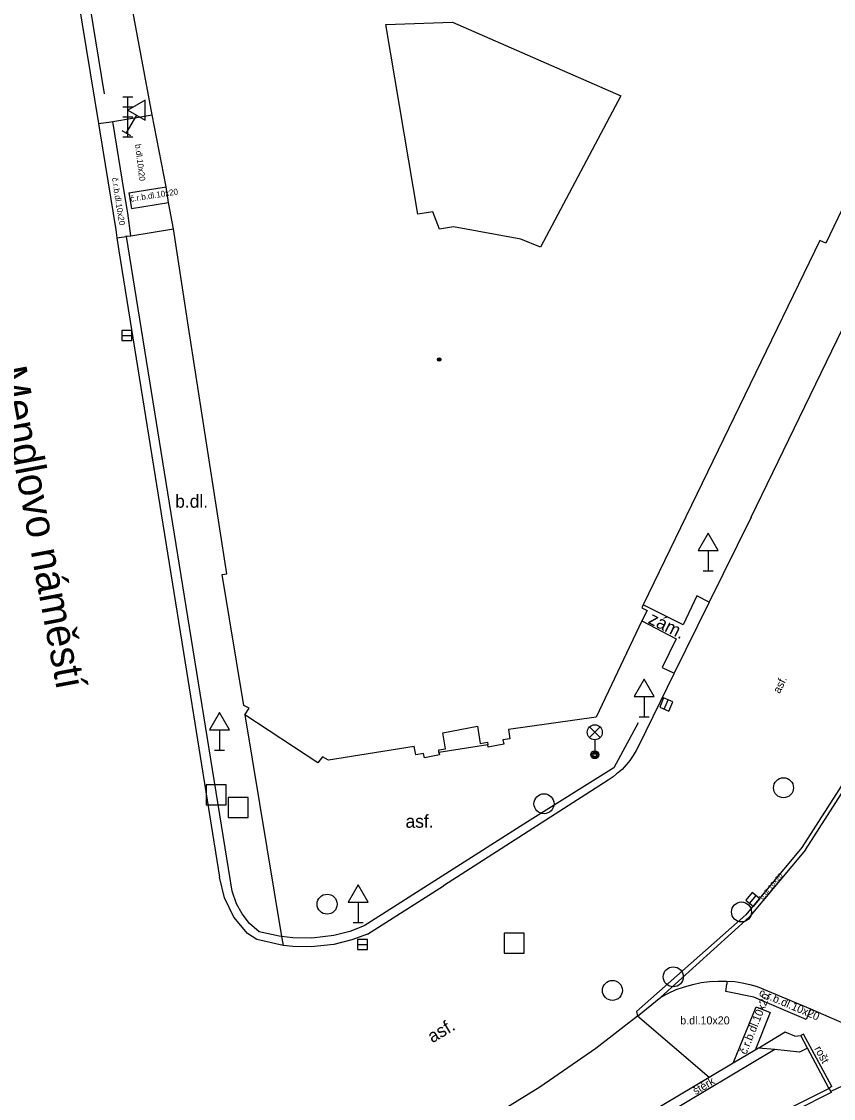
# Model space of a CAD drawing. Extents: x -600309 to -598967, y -1161267 to -1160292.
# Drawn here: x -599094.5 to -599053.9, y -1161163.7 to -1161109.9 of the extents above; entities that cross this region are included whole.
import ezdxf

# ---------------------------------------------------------------- set-up
doc = ezdxf.new("R2010")
doc.units = 0
for name, color, linetype in [('Level 10', 7, 'Continuous'), ('Level 11', 7, 'Continuous'), ('Level 24', 7, 'Continuous'), ('Level 26', 7, 'Continuous'), ('Level 27', 7, 'Continuous'), ('Level 33', 7, 'Continuous'), ('Level 34', 7, 'Continuous'), ('Level 39', 7, 'Continuous'), ('Level 40', 7, 'Continuous'), ('Level 5', 7, 'Continuous'), ('Level 50', 7, 'Continuous'), ('Level 6', 7, 'Continuous'), ('Level 7', 7, 'Continuous'), ('Level 9', 7, 'Continuous')]:
    doc.layers.add(name, color=color, linetype=linetype)

msp = doc.modelspace()

# ---------------------------------------------------------------- linework, layer by layer
at = {"layer": 'Level 10'}
for points in [[(-599058.02, -1161134.64), (-599049.69, -1161117.4699), (-599049.13, -1161115.93), (-599048.2, -1161113.04), (-599044.42, -1161100.68), (-599041.73, -1161091.34), (-599034.4, -1161066.39), (-599033.24, -1161062.3)], [(-599093.93, -1161093.53), (-599091.86, -1161107.44), (-599090.63, -1161114.9699)], [(-599090.63, -1161114.9699), (-599090.56, -1161115.38), (-599089.77, -1161120.28), (-599089.7199, -1161120.68)], [(-599089.7199, -1161120.68), (-599089.61, -1161121.33), (-599086.23, -1161142.34), (-599084.58, -1161152.64)], [(-599058.02, -1161134.64), (-599060.11, -1161138.89), (-599061.86, -1161142.44), (-599063.63, -1161146.05), (-599063.76, -1161146.31), (-599063.91, -1161146.56), (-599064.08, -1161146.8), (-599064.24, -1161147), (-599064.27, -1161147.03), (-599064.47, -1161147.25), (-599064.69, -1161147.44), (-599064.74, -1161147.48), (-599064.92, -1161147.63), (-599065.16, -1161147.79), (-599073.39, -1161153.08)], [(-599081.4099, -1161156.05), (-599082.7199, -1161155.76), (-599083.18, -1161155.46), (-599083.87, -1161154.64), (-599084.34, -1161153.68), (-599084.58, -1161152.64)], [(-599077.19, -1161155.49), (-599073.39, -1161153.08)], [(-599077.19, -1161155.49), (-599077.98, -1161155.78), (-599078.88, -1161156), (-599080, -1161156.12), (-599080.93, -1161156.11), (-599081.4099, -1161156.05)], [(-599061.76, -1161158.26), (-599061.35, -1161158.12), (-599060.94, -1161158), (-599060.52, -1161157.91), (-599060.38, -1161157.89), (-599060.09, -1161157.85), (-599059.66, -1161157.83), (-599059.23, -1161157.83), (-599058.84, -1161157.86), (-599058.46, -1161157.92), (-599058.08, -1161158), (-599057.71, -1161158.11), (-599055.05, -1161159.22), (-599052.83, -1161160.18)], [(-599063.7, -1161159.59), (-599062.53, -1161158.64), (-599062.15, -1161158.44)], [(-599062.15, -1161158.44), (-599061.76, -1161158.26)], [(-599063.7, -1161159.59), (-599065.7732, -1161161.2036), (-599068.5743, -1161163.1294), (-599074.6, -1161166.85), (-599079.48, -1161169.39), (-599081.8123, -1161170.4829), (-599083.5211, -1161171.2836), (-599083.62, -1161171.33)]]:
    msp.add_lwpolyline(points, dxfattribs=at)
at = {"layer": 'Level 11'}
for points in [[(-599090.11, -1161114.89), (-599089.92, -1161114.86), (-599087.95, -1161114.53)], [(-599090.63, -1161114.9699), (-599090.51, -1161114.95)], [(-599090.51, -1161114.95), (-599090.11, -1161114.89)], [(-599089.01, -1161120.57), (-599089.1641, -1161119.4469), (-599089.1979, -1161119.2441), (-599089.3282, -1161118.4571), (-599089.92, -1161114.86)], [(-599089.12, -1161118.42), (-599087.26, -1161118.12)], [(-599089.1214, -1161118.4234), (-599088.9802, -1161119.2089)], [(-599088.98, -1161119.21), (-599087.13, -1161118.9099)], [(-599089.2, -1161120.6), (-599089.01, -1161120.57), (-599086.88, -1161120.23)], [(-599089.7199, -1161120.68), (-599089.6, -1161120.6599)], [(-599089.6, -1161120.6599), (-599089.24, -1161120.61)], [(-599089.24, -1161120.61), (-599089.2, -1161120.6)], [(-599060.11, -1161138.89), (-599060.73, -1161138.58), (-599061.4099, -1161140.02), (-599063.4099, -1161139.03)], [(-599063.48, -1161139.83), (-599061.76, -1161140.7199), (-599062.4699, -1161142.1599), (-599061.86, -1161142.44)], [(-599083.32, -1161144.53), (-599081.48, -1161155.6)], [(-599051.22, -1161144.5), (-599055.48, -1161151.15), (-599058.29, -1161154.53), (-599063.75, -1161159.36)], [(-599055.3, -1161151.28), (-599051.58, -1161145.47)], [(-599055.3, -1161151.28), (-599058.12, -1161154.64), (-599062.53, -1161158.64)], [(-599081.48, -1161155.6), (-599081.4099, -1161156.05)], [(-599055.11, -1161159.36), (-599055.27, -1161159.76), (-599057.88, -1161158.64), (-599059.28, -1161158.36), (-599059.24, -1161157.98)], [(-599059.23, -1161157.83), (-599059.24, -1161157.98)], [(-599058.92, -1161161.94), (-599057.76, -1161159.12), (-599057.06, -1161159.41), (-599057.82, -1161161.29)], [(-599055.05, -1161159.22), (-599055.11, -1161159.36)], [(-599063.75, -1161159.36), (-599063.7, -1161159.59)], [(-599060.12, -1161162.66), (-599063.7, -1161159.59)], [(-599056.31, -1161160.39), (-599057.55, -1161161.13), (-599057.65, -1161161.19)], [(-599055.83, -1161160.58), (-599056.31, -1161160.39)], [(-599055.83, -1161160.58), (-599055.54, -1161160.56)], [(-599057.65, -1161161.19), (-599057.82, -1161161.29), (-599058.92, -1161161.94), (-599060.12, -1161162.66), (-599064.73, -1161165.4)], [(-599056.83, -1161161.26), (-599064.64, -1161165.92)], [(-599056.83, -1161161.26), (-599057.65, -1161161.19)], [(-599055.2, -1161161.19), (-599055.6, -1161161.39), (-599056.83, -1161161.26)], [(-599053.15, -1161162.93), (-599054.04, -1161163.36)], [(-599054.02, -1161163.41), (-599055.8, -1161164.3), (-599064.18, -1161168.49)], [(-599054.13, -1161163.19), (-599054.12, -1161163.21)]]:
    msp.add_lwpolyline(points, dxfattribs=at)
at = {"layer": 'Level 24'}
for points in [[(-599055.4, -1161160.48), (-599055.54, -1161160.56)], [(-599054.13, -1161163.19), (-599055.2, -1161161.19), (-599055.54, -1161160.56)], [(-599053.99, -1161163.11), (-599055.4, -1161160.48)], [(-599053.99, -1161163.11), (-599054.13, -1161163.19)]]:
    msp.add_lwpolyline(points, dxfattribs=at)
at = {"layer": 'Level 26'}
for points in [[(-599085.25, -1161149.02), (-599084.25, -1161149.02), (-599084.25, -1161148.02), (-599085.25, -1161148.02)], [(-599084.15, -1161149.65), (-599083.15, -1161149.65), (-599083.15, -1161148.65), (-599084.15, -1161148.65)], [(-599070.36, -1161156.44), (-599069.36, -1161156.44), (-599069.36, -1161155.44), (-599070.36, -1161155.44)]]:
    msp.add_lwpolyline(points, close=True, dxfattribs=at)
at = {"layer": 'Level 27'}
for p, q in [((-599089.46, -1161125.56), (-599088.96, -1161125.56)), ((-599062.3584, -1161144.2398), (-599062.1616, -1161143.7802)), ((-599058.0896, -1161153.9425), (-599057.7704, -1161153.5575)), ((-599077.69, -1161156.01), (-599077.19, -1161156.01))]:
    msp.add_line(p, q, dxfattribs=at)
for points in [[(-599089.46, -1161125.81), (-599088.96, -1161125.81), (-599088.96, -1161125.31), (-599089.46, -1161125.31)], [(-599062.1286, -1161144.3382), (-599061.9318, -1161143.8786), (-599062.3914, -1161143.6818), (-599062.5882, -1161144.1414)], [(-599057.8971, -1161154.102), (-599057.578, -1161153.7171), (-599057.9629, -1161153.398), (-599058.282, -1161153.7829)], [(-599077.69, -1161156.26), (-599077.19, -1161156.26), (-599077.19, -1161155.76), (-599077.69, -1161155.76)]]:
    msp.add_lwpolyline(points, close=True, dxfattribs=at)
for centre in [(-599056.4, -1161148.17), (-599068.37, -1161148.9699), (-599079.21, -1161153.99), (-599058.5, -1161154.38), (-599061.91, -1161157.62), (-599064.95, -1161158.3)]:
    msp.add_circle(centre, 0.5, dxfattribs=at)
at = {"layer": 'Level 33'}
for p, q in [((-599089.42, -1161113.63), (-599088.92, -1161113.63)), ((-599089.17, -1161115.63), (-599089.17, -1161113.63)), ((-599089.42, -1161114.13), (-599088.92, -1161114.13)), ((-599089.42, -1161114.63), (-599088.92, -1161114.63)), ((-599089.42, -1161115.63), (-599088.92, -1161115.63)), ((-599066.095, -1161145.66), (-599065.565, -1161145.13)), ((-599066.095, -1161145.13), (-599065.565, -1161145.66)), ((-599065.83, -1161145.77), (-599065.83, -1161146.52))]:
    msp.add_line(p, q, dxfattribs=at)
for centre, radius in [((-599065.83, -1161145.395), 0.375), ((-599065.83, -1161146.52), 0.2), ((-599065.83, -1161146.52), 0.1445), ((-599065.83, -1161146.52), 0.0876)]:
    msp.add_circle(centre, radius, dxfattribs=at)
at = {"layer": 'Level 34'}
for p, q in [((-599088.741, -1161114.5484), (-599089.25, -1161115.43)), ((-599089.4665, -1161115.305), (-599089.0335, -1161115.555)), ((-599060.1599, -1161136.312), (-599060.1599, -1161137.33)), ((-599060.4099, -1161137.33), (-599059.9099, -1161137.33)), ((-599063.36, -1161143.612), (-599063.36, -1161144.63)), ((-599063.61, -1161144.63), (-599063.11, -1161144.63)), ((-599084.58, -1161145.272), (-599084.58, -1161146.29)), ((-599084.83, -1161146.29), (-599084.33, -1161146.29)), ((-599077.6599, -1161153.8919), (-599077.6599, -1161154.9099)), ((-599077.9099, -1161154.9099), (-599077.4099, -1161154.9099))]:
    msp.add_line(p, q, dxfattribs=at)
for points in [[(-599089.174, -1161114.2984), (-599088.308, -1161114.7984), (-599088.308, -1161113.7984)], [(-599060.6599, -1161136.312), (-599059.6599, -1161136.312), (-599060.1599, -1161135.446)], [(-599063.86, -1161143.612), (-599062.86, -1161143.612), (-599063.36, -1161142.746)], [(-599085.08, -1161145.272), (-599084.08, -1161145.272), (-599084.58, -1161144.406)], [(-599078.1599, -1161153.8919), (-599077.1599, -1161153.8919), (-599077.6599, -1161153.0259)]]:
    msp.add_lwpolyline(points, close=True, dxfattribs=at)
at = {"layer": 'Level 39'}
for radius in [0.09, 0.0398]:
    msp.add_circle((-599073.61, -1161126.76), radius, dxfattribs=at)
at = {"layer": 'Level 5'}
for points in [[(-599087.95, -1161114.53), (-599089.05, -1161108.61)], [(-599076.27, -1161110.02), (-599072.95, -1161109.89)], [(-599074.67, -1161119.49), (-599076.27, -1161110.02)], [(-599072.95, -1161109.89), (-599064.53, -1161113.58)], [(-599064.53, -1161113.58), (-599068.55, -1161121.14)], [(-599087.26, -1161118.12), (-599087.95, -1161114.53)], [(-599051.67, -1161115.5), (-599054.28, -1161120.95)], [(-599087.13, -1161118.9099), (-599087.26, -1161118.12)], [(-599086.88, -1161120.23), (-599087.13, -1161118.9099)], [(-599073.93, -1161119.37), (-599074.67, -1161119.49)], [(-599073.6, -1161120.25), (-599073.93, -1161119.37)], [(-599086.14, -1161125.14), (-599086.88, -1161120.23)], [(-599072.9, -1161120.13), (-599073.6, -1161120.25)], [(-599069.53, -1161120.75), (-599072.9, -1161120.13)], [(-599068.55, -1161121.14), (-599069.53, -1161120.75)], [(-599054.59, -1161120.81), (-599063.4099, -1161139.03)], [(-599054.28, -1161120.95), (-599054.59, -1161120.81)], [(-599084.2199, -1161137.48), (-599086.14, -1161125.14)], [(-599084.45, -1161137.51), (-599084.2199, -1161137.48)], [(-599083.37, -1161144.06), (-599084.45, -1161137.51)], [(-599063.4099, -1161139.03), (-599063.48, -1161139.17)], [(-599063.48, -1161139.17), (-599063.21, -1161139.31)], [(-599063.48, -1161139.83), (-599065.77, -1161144.64)], [(-599063.21, -1161139.31), (-599063.48, -1161139.83)], [(-599083.1, -1161144.19), (-599083.37, -1161144.06)], [(-599083.32, -1161144.53), (-599083.1, -1161144.19)], [(-599079.68, -1161146.92), (-599083.32, -1161144.53)], [(-599065.77, -1161144.64), (-599070.15, -1161145.25)], [(-599073.42, -1161145.42), (-599071.7, -1161145.09)], [(-599071.7, -1161145.09), (-599071.56, -1161145.96)], [(-599073.3, -1161146.2199), (-599073.42, -1161145.42)], [(-599070.08, -1161145.7199), (-599070.42, -1161145.78)], [(-599070.15, -1161145.25), (-599070.08, -1161145.7199)], [(-599074.85, -1161146.11), (-599079.14, -1161146.79)], [(-599074.78, -1161146.53), (-599074.85, -1161146.11)], [(-599073.63, -1161146.27), (-599073.3, -1161146.2199)], [(-599073.62, -1161146.4), (-599073.63, -1161146.27)], [(-599071.18, -1161146.03), (-599073.62, -1161146.4)], [(-599071.56, -1161145.96), (-599071.2, -1161145.89)], [(-599071.2, -1161145.89), (-599071.18, -1161146.03)], [(-599071.1599, -1161146.14), (-599071.18, -1161146.03)], [(-599070.38, -1161145.99), (-599071.1599, -1161146.14)], [(-599070.42, -1161145.78), (-599070.38, -1161145.99)], [(-599079.44, -1161146.63), (-599079.68, -1161146.92)], [(-599079.14, -1161146.79), (-599079.44, -1161146.63)], [(-599074.39, -1161146.45), (-599074.78, -1161146.53)], [(-599074.35, -1161146.68), (-599074.39, -1161146.45)], [(-599073.6, -1161146.52), (-599074.35, -1161146.68)], [(-599073.62, -1161146.4), (-599073.6, -1161146.52)]]:
    msp.add_lwpolyline(points, dxfattribs=at)
at = {"layer": 'Level 6'}
msp.add_lwpolyline([(-599073.42, -1161145.42), (-599071.7, -1161145.09)], dxfattribs=at)
at = {"layer": 'Level 7'}
for points in [[(-599054.12, -1161163.21), (-599064.22, -1161168.26)], [(-599054.12, -1161163.21), (-599054.04, -1161163.36), (-599054.02, -1161163.41)]]:
    msp.add_lwpolyline(points, dxfattribs=at)
at = {"layer": 'Level 9'}
for points in [[(-599090.34, -1161113.48), (-599093.31, -1161095.2199), (-599093.4699, -1161093.49), (-599093.53, -1161092.03), (-599093.51, -1161091.06), (-599092.05, -1161079.9099), (-599091.34, -1161074.71), (-599090.82, -1161070.8), (-599090.18, -1161066.05), (-599090, -1161065.38), (-599089.7, -1161064.58), (-599089.3, -1161063.71), (-599088.74, -1161062.8), (-599088.08, -1161061.93), (-599087.64, -1161061.45), (-599087.18, -1161061), (-599086.87, -1161060.73), (-599086.46, -1161060.4099), (-599086.13, -1161060.17), (-599085.68, -1161059.88), (-599085.17, -1161059.59)], [(-599089.24, -1161120.61), (-599089.25, -1161120.57)], [(-599081.48, -1161155.6), (-599081.61, -1161155.59), (-599082.6, -1161155.37), (-599083.08, -1161154.95), (-599083.46, -1161154.48), (-599083.74, -1161153.9699), (-599083.96, -1161153.34), (-599086.17, -1161139.62), (-599089.24, -1161120.61)], [(-599063.6599, -1161144.92), (-599064.88, -1161147.18), (-599069.19, -1161149.87), (-599077.36, -1161155.08), (-599078.07, -1161155.36), (-599078.88, -1161155.56), (-599079.98, -1161155.69)], [(-599079.98, -1161155.69), (-599080.92, -1161155.67), (-599081.48, -1161155.6)]]:
    msp.add_lwpolyline(points, dxfattribs=at)

# ---------------------------------------------------------------- texts
at = {"layer": 'Level 40'}
for s, height, rotation, p in [('b.dl.10x20', 0.3, 277, (-599088.81, -1161116.01)), ('č.r.b.dl.10x20', 0.3, 279, (-599089.97, -1161117.69)), ('č.r.b.dl.10x20', 0.3, 8.95, (-599089.02, -1161118.88)), ('zám.', 0.65, 333.58, (-599063.21, -1161139.92)), ('asf.', 0.4, 63.81786, (-599056.59, -1161143.49)), ('b.dl.10x20', 0.25, 49.99374, (-599057.44, -1161153.79)), ('č.r.b.dl.10x20', 0.4, 68, (-599058.26, -1161161.53)), ('č.r.b.dl.10x20', 0.4, 336.77492, (-599057.66, -1161158.55)), ('asf.', 0.65, 30.83, (-599073.95, -1161160.95)), ('rošt', 0.4, 298.19672, (-599054.87, -1161161.21)), ('štěrk', 0.4, 30.83299, (-599060.79, -1161163.54))]:
    msp.add_text(s, height=height, rotation=rotation, dxfattribs=at).set_placement(p)
for s, height, p in [('b.dl.', 0.65, (-599086.8, -1161134.17)), ('asf.', 0.65, (-599075.29, -1161150.17)), ('b.dl.10x20', 0.4, (-599061.56, -1161160))]:
    msp.add_text(s, height=height, dxfattribs=at).set_placement(p)
at = {"layer": 'Level 50'}
msp.add_text('Mendlovo náměstí', height=1.5, rotation=280.63386, dxfattribs=at).set_placement((-599095.7317, -1161127.2292))

doc.saveas('drawing.dxf')
